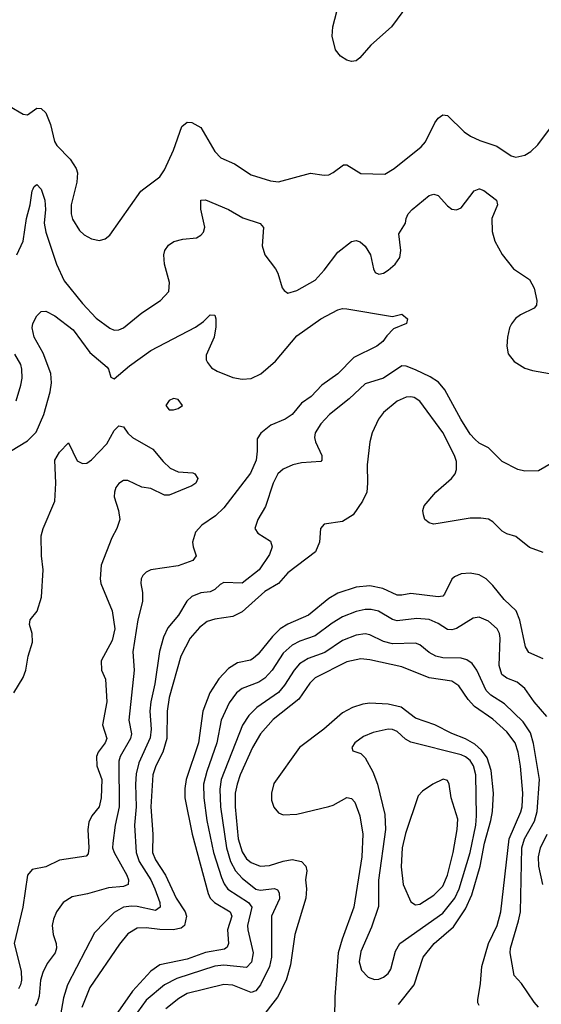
# Model space of a CAD drawing. Header units: inches. Extents: x 1649636 to 1815363, y 506543 to 641975.
# Tile 367 of 656: x 1713035 to 1715322, y 616424 to 620742. Entities that reach past the tile are written whole.
import ezdxf

# ---------------------------------------------------------------- set-up
doc = ezdxf.new("R2010")
doc.units = ezdxf.units.IN
doc.header["$MEASUREMENT"] = 0
doc.layers.add('B7611', color=7, linetype='Continuous')
doc.layers.add('B7612', color=7, linetype='Continuous')

msp = doc.modelspace()

# ---------------------------------------------------------------- linework, layer by layer
at = {"layer": 'B7611', "color": 5}
for points, elevation in [([(1713023.2, 619710), (1713051, 619770), (1713065.4, 619870), (1713081.2, 619930), (1713090, 619991), (1713094.5, 620000)], 660), ([(1713128.1, 620000), (1713130, 619998), (1713145.4, 619950), (1713148, 619910), (1713143.3, 619850), (1713150.5, 619810), (1713196.6, 619670), (1713230, 619597.4), (1713310, 619497.6), (1713370, 619432.9), (1713430, 619389.2), (1713450, 619380.7), (1713470, 619381.2), (1713490, 619391.2), (1713570, 619455.9), (1713652.8, 619510), (1713689.7, 619550), (1713692.6, 619590), (1713670.8, 619670), (1713667.8, 619710), (1713671.2, 619730), (1713687.3, 619752.7), (1713710.8, 619769.2), (1713750, 619779.7), (1713810, 619785.5), (1713830, 619796.5), (1713841, 619810), (1713847.5, 619832.5), (1713828.8, 619911.2), (1713830, 619950.5), (1713850, 619951.6), (1713950, 619910.2), (1714013.4, 619873.4), (1714090, 619848.5), (1714103.6, 619830), (1714098, 619750), (1714109.2, 619710), (1714157.2, 619650), (1714167.5, 619630), (1714186.3, 619566.3), (1714194, 619554), (1714210, 619543), (1714250, 619553.7), (1714330, 619600.3), (1714370, 619644.2), (1714430, 619722.3), (1714490, 619768.9), (1714510, 619772.9), (1714527.8, 619767.8), (1714550, 619748.2), (1714573.1, 619710), (1714585.7, 619650), (1714593.8, 619633.8), (1714610, 619625.3), (1714630, 619630.4), (1714650, 619643.6), (1714681.3, 619670), (1714701.6, 619698.4), (1714706.2, 619730), (1714697.6, 619802.4), (1714726.6, 619850), (1714729.5, 619870), (1714738.7, 619890), (1714755.6, 619910), (1714830, 619971.5), (1714850, 619976.5), (1714870, 619970.3), (1714910, 619925.5), (1714930, 619910.5), (1714950, 619908), (1714970, 619917.3), (1715027.9, 619992.1), (1715048.7, 620000)], 660), ([(1713278.6, 620000), (1713261.5, 619930), (1713261.2, 619890), (1713267.1, 619867.1), (1713297.6, 619817.6), (1713318, 619798), (1713350, 619781.1), (1713385.8, 619774.2), (1713410, 619781.3), (1713430, 619797.1), (1713566.3, 619990), (1713579.5, 620000)], 680), ([(1715051.2, 620000), (1715070, 619992.4), (1715125.5, 619950), (1715130.5, 619930), (1715104.6, 619870), (1715106.6, 619813.4), (1715117.6, 619770), (1715150, 619712.4), (1715199.5, 619650), (1715270, 619603.1), (1715290, 619564.4), (1715302.8, 619510), (1715300.1, 619490), (1715290, 619476.2), (1715230, 619448.3), (1715208.3, 619431.7), (1715191.6, 619408.4), (1715182.6, 619390), (1715173.6, 619350), (1715170.9, 619310), (1715177.2, 619277.2), (1715202.8, 619242.8), (1715250, 619213.9), (1715283, 619203), (1715358, 619190)], 660), ([(1712994.5, 618850), (1713070, 618895), (1713107.2, 618932.8), (1713141.1, 619010), (1713168.8, 619110), (1713175.1, 619150), (1713171.9, 619190), (1713138.9, 619278.9), (1713098.7, 619350), (1713089.5, 619390), (1713093, 619410), (1713110, 619442.6), (1713130, 619462), (1713150, 619463.1), (1713190, 619443.9), (1713270, 619381.7), (1713342.5, 619282.5), (1713418.2, 619218.2), (1713424.7, 619210), (1713434.9, 619174.9), (1713450, 619166.4), (1713516.2, 619223.8), (1713610, 619291.2), (1713806.2, 619393.8), (1713841.2, 619418.8), (1713870, 619448), (1713890, 619446), (1713895.3, 619430), (1713895.5, 619395.5), (1713887.5, 619350), (1713852.3, 619270), (1713852.7, 619250), (1713858, 619238), (1713875.8, 619215.8), (1713901.1, 619201.1), (1713970, 619173.5), (1714010, 619166.1), (1714050, 619168.3), (1714091.7, 619188.3), (1714156.2, 619243.8), (1714250, 619354.9), (1714355.8, 619430), (1714430, 619469.2), (1714450, 619475), (1714470, 619474.2), (1714670, 619441), (1714710, 619450.6), (1714736, 619430), (1714731.3, 619410), (1714674.4, 619385.6), (1714644, 619356), (1714627.3, 619330), (1714600.7, 619310), (1714500.2, 619259.8), (1714430, 619188.9), (1714360.4, 619139.6), (1714312.8, 619090), (1714270, 619060.8), (1714229.5, 619010), (1714198.8, 618990), (1714136.1, 618963.9), (1714091.9, 618928.1), (1714076.5, 618903.5), (1714076.8, 618850), (1714071.5, 618810), (1714047.3, 618752.7), (1713930, 618600.5), (1713893.2, 618566.8), (1713834.4, 618525.6), (1713805.5, 618494.5), (1713793.3, 618450), (1713795.3, 618430), (1713809, 618390), (1713794.6, 618370), (1713730, 618347.2), (1713610.8, 618330), (1713590, 618319.7), (1713575.3, 618304.7), (1713567.7, 618290), (1713565.8, 618270), (1713573.5, 618230), (1713574, 618190), (1713553.3, 618110), (1713532, 617970), (1713537, 617890), (1713514.3, 617670), (1713525.2, 617610), (1713521.4, 617590), (1713475.8, 617510), (1713470.5, 617490), (1713471.7, 617290), (1713454, 617210), (1713442.9, 617130), (1713442.1, 617110), (1713450.1, 617090), (1713505.1, 616990), (1713511.8, 616970), (1713510.2, 616950), (1713490, 616940.5), (1713424.8, 616935.2), (1713331.9, 616908.1), (1713264.9, 616895.1), (1713226, 616870), (1713196.5, 616830), (1713183.2, 616796.8), (1713178.4, 616770), (1713182, 616730), (1713195.9, 616690), (1713197.2, 616670), (1713191.5, 616650), (1713156.4, 616603.6), (1713136.7, 616563.3), (1713126.9, 616530), (1713120.2, 616459.8), (1713112.1, 616430), (1713103.3, 616416.7)], 640), ([(1713019.4, 619070), (1713041, 619139), (1713046.3, 619170), (1713044.8, 619210), (1713040.3, 619230), (1713014.4, 619274.4)], 660), ([(1715364.4, 618795.6), (1715310, 618764.2), (1715250, 618761.6), (1715219, 618770), (1715150, 618804.5), (1715090, 618864.5), (1715050, 618885.1), (1715030, 618901.8), (1715010, 618924.4), (1714968.9, 618990), (1714898.9, 619118.9), (1714871.7, 619151.7), (1714835.3, 619175.3), (1714770, 619206.3), (1714730, 619222), (1714710, 619223.4), (1714630.1, 619169.9), (1714550, 619145.5), (1714480.1, 619079.9), (1714392.7, 619010), (1714356, 618970), (1714330.3, 618930), (1714327, 618910), (1714331.6, 618890), (1714359.7, 618830), (1714359.6, 618810), (1714355.3, 618804.7), (1714270, 618798.7), (1714232.7, 618790), (1714190, 618771.4), (1714167.5, 618750), (1714147, 618710), (1714112.5, 618607.5), (1714079.5, 618550), (1714066.4, 618510), (1714079.3, 618490), (1714134.6, 618454.6), (1714142.7, 618430), (1714130, 618396.2), (1714084.9, 618330), (1714010, 618270.8), (1713930, 618273.3), (1713914.4, 618265.6), (1713890, 618242.4), (1713870, 618232.4), (1713830, 618229.1), (1713790, 618212.7), (1713768.4, 618191.6), (1713731, 618130), (1713685.3, 618074.7), (1713666.3, 618033.7), (1713648.8, 617971.2), (1713627.5, 617830), (1713610.5, 617750), (1713605.7, 617710), (1713611.6, 617630), (1713607.7, 617592.3), (1713556.9, 617483.1), (1713545.8, 617434.2), (1713542.9, 617390), (1713545.8, 617290), (1713538.9, 617210), (1713545.5, 617090), (1713559.3, 617050), (1713610.1, 616970), (1713628.4, 616930), (1713649.5, 616870), (1713650.6, 616849.4), (1713630, 616835.4), (1713550, 616853.2), (1713525.3, 616854.7), (1713490, 616849.3), (1713450, 616826.8), (1713362.6, 616737.4), (1713244.8, 616510), (1713227.6, 616452.4), (1713210, 616353.6)], 660), ([(1715330, 618405.4), (1715270, 618427.7), (1715210, 618475.5), (1715170, 618486.8), (1715150, 618499.3), (1715110, 618539.8), (1715090, 618551.3), (1715056.6, 618556.6), (1715010, 618556.6), (1714870, 618531.8), (1714849.8, 618529.8), (1714830, 618535.1), (1714811.8, 618550), (1714805.1, 618570), (1714802.4, 618590), (1714808.4, 618610), (1714859.4, 618670), (1714928.7, 618730), (1714943.8, 618750), (1714950.7, 618770), (1714950, 618804), (1714941.8, 618830), (1714890, 618931.1), (1714790, 619069.6), (1714764.6, 619084.6), (1714750, 619088.7), (1714730, 619087), (1714690, 619069), (1714630, 619019.3), (1714608.7, 618990), (1714580.2, 618930), (1714570.3, 618890.3), (1714558.4, 618790), (1714560.2, 618710), (1714556.3, 618670), (1714538.3, 618630), (1714496.6, 618570), (1714450, 618541.9), (1714370, 618529.6), (1714353.4, 618510), (1714350.1, 618450), (1714331.3, 618408.7), (1714210, 618316.4), (1714169.4, 618270), (1714110, 618235), (1714010, 618145), (1713970, 618124.2), (1713890, 618112.7), (1713857.7, 618102.3), (1713823.2, 618076.8), (1713783.3, 618030), (1713741.1, 617950), (1713690.1, 617769.9), (1713682.2, 617710), (1713679.6, 617590), (1713663.3, 617530), (1713632.3, 617470), (1713618.6, 617430), (1713610.1, 617290.1), (1713619.1, 617170), (1713617.7, 617090), (1713630, 617058.1), (1713674.4, 616990), (1713721.5, 616890), (1713760.7, 616830), (1713765.9, 616810), (1713757.4, 616770), (1713742.7, 616757.3), (1713708.8, 616751.2), (1713650, 616752), (1713590, 616759.9), (1713550, 616757.5), (1713510, 616732.7), (1713472.9, 616687.1), (1713343, 616497), (1713307.9, 616410)], 680), ([(1713010, 617790.3), (1713050, 617857.7), (1713062.3, 617890), (1713072, 617950), (1713092.1, 618012.1), (1713090.5, 618050), (1713079, 618090), (1713080.9, 618110), (1713111.9, 618148.1), (1713130.5, 618210), (1713138, 618330), (1713130.4, 618390.4), (1713130, 618479.1), (1713138.4, 618510), (1713188.9, 618630), (1713193.3, 618710), (1713190, 618810.8), (1713210, 618846), (1713250, 618886.8), (1713287.7, 618807.7), (1713310, 618795.3), (1713330, 618796.5), (1713350, 618811.3), (1713417.8, 618882.2), (1713450, 618940.4), (1713470, 618960.3), (1713490, 618956.4), (1713509.2, 618929.2), (1713530.2, 618910.2), (1713619, 618859), (1713664.3, 618804.3), (1713695.2, 618775.2), (1713730, 618759.6), (1713794.4, 618754.4), (1713802.8, 618750), (1713816, 618730), (1713807.3, 618710), (1713790, 618697), (1713690, 618657), (1713670, 618657), (1713610, 618686.6), (1713570, 618691.2), (1713510, 618720.7), (1713490, 618721.3), (1713470, 618708.4), (1713457.3, 618690), (1713451, 618670), (1713450.1, 618650), (1713469.1, 618590), (1713474, 618550), (1713461.6, 618510), (1713439.9, 618470), (1713392.9, 618350), (1713387.6, 618290), (1713391.6, 618270), (1713441.2, 618150), (1713453.1, 618070), (1713440.5, 618019.5), (1713392.1, 617930), (1713393.2, 617890), (1713411.6, 617850), (1713417.1, 617750), (1713398.4, 617650), (1713417.5, 617590), (1713409.5, 617570), (1713379.2, 617530), (1713371.8, 617510), (1713372.9, 617470), (1713394.7, 617410), (1713392.3, 617330), (1713384, 617290), (1713351.6, 617250), (1713337.8, 617222.2), (1713333.9, 617190), (1713339.1, 617110), (1713336.1, 617083.9), (1713326.1, 617073.9), (1713210, 617056.8), (1713150, 617027.4), (1713090, 617014.7), (1713070.2, 616989.8), (1713048.9, 616850), (1713011.2, 616690), (1713041.6, 616570), (1713043.4, 616530), (1713039.2, 616510), (1713030, 616491.6)], 620), ([(1715330, 617939.1), (1715266.9, 617966.9), (1715252.3, 617992.3), (1715228.4, 618108.4), (1715212.2, 618150), (1715158.8, 618198.8), (1715110, 618260.2), (1715079.8, 618290), (1715050, 618307.7), (1715010, 618315), (1714970, 618312.2), (1714941.3, 618298.7), (1714930, 618288.5), (1714897.9, 618222.1), (1714890, 618214.4), (1714870, 618210.6), (1714750, 618226.1), (1714710, 618217.8), (1714690, 618218.1), (1714627.3, 618247.3), (1714570, 618259.6), (1714510, 618253.2), (1714430, 618226.4), (1714390, 618203.6), (1714300.7, 618130), (1714210, 618091.4), (1714177.6, 618070), (1714143.1, 618036.9), (1714080.8, 617959.2), (1714059.3, 617940.7), (1714046.4, 617933.6), (1713990, 617921.2), (1713950, 617897.2), (1713908.1, 617851.9), (1713868.1, 617790), (1713838.3, 617710), (1713819.5, 617570), (1713765.1, 617410), (1713759, 617370), (1713759.6, 617330), (1713790.8, 617170.8), (1713861, 616910), (1713870.9, 616890), (1713888.7, 616870), (1713957.7, 616830), (1713965.2, 616810), (1713946.9, 616750), (1713950.7, 616690), (1713945.3, 616674.7), (1713933.6, 616666.4), (1713850, 616651.4), (1713770, 616622.6), (1713650, 616596.4), (1713610, 616569.9), (1713530, 616482.2), (1713465.9, 616390)], 720), ([(1715346.6, 617686.6), (1715291.2, 617750), (1715249, 617809), (1715216.1, 617836.1), (1715170, 617854.4), (1715148.6, 617870), (1715137.3, 617910), (1715140.8, 618030), (1715138.1, 618050), (1715128.7, 618070), (1715090, 618104.5), (1715050, 618121.4), (1715022.9, 618117.1), (1714950, 618072.2), (1714930, 618066.3), (1714910, 618067.4), (1714870, 618094.7), (1714830, 618111), (1714776, 618116), (1714690, 618106.1), (1714670, 618111), (1714608.3, 618148.3), (1714575.6, 618155.6), (1714550, 618154.8), (1714510, 618146), (1714450, 618123.4), (1714404.4, 618095.6), (1714330, 618039.7), (1714263.6, 618016.4), (1714230, 617999.1), (1714190, 617963.4), (1714142, 617890), (1714110, 617853.6), (1714083.2, 617836.8), (1714010, 617808.5), (1713986.3, 617790), (1713954, 617746), (1713918.4, 617670), (1713899.7, 617570), (1713855.1, 617444.9), (1713841.6, 617390), (1713842.2, 617330), (1713855.5, 617230), (1713884.6, 617090), (1713919.8, 616979.8), (1713931.6, 616951.6), (1713948.2, 616928.2), (1714038.7, 616870), (1714053.1, 616850), (1714034.5, 616770), (1714035, 616750), (1714059.3, 616650), (1714051.9, 616608.1), (1714030, 616586.1), (1713930, 616596), (1713890, 616591.9), (1713723.5, 616536.5), (1713670, 616509.9), (1713590, 616441.6), (1713551.4, 616390)], 740), ([(1715310, 616412), (1715290, 616433), (1715234.7, 616514.7), (1715202.6, 616550), (1715184.9, 616650), (1715186.1, 616670), (1715222.5, 616790), (1715229.9, 616829.9), (1715235.9, 617110), (1715248.7, 617150), (1715292.5, 617227.5), (1715303.4, 617270), (1715313.6, 617410), (1715287.8, 617567.8), (1715274.7, 617614.7), (1715243, 617663), (1715161, 617741), (1715100.1, 617780.1), (1715079.8, 617799.8), (1715039.6, 617890), (1715019, 617919), (1714994.7, 617934.7), (1714970, 617941.6), (1714890, 617943.9), (1714858.9, 617950), (1714830, 617967), (1714790, 617999.8), (1714770, 618007.2), (1714670, 618004.5), (1714630, 618015), (1714570, 618045), (1714550, 618048.7), (1714510, 618042.8), (1714450, 618018.8), (1714372.5, 617967.5), (1714299.9, 617940.1), (1714262.4, 617917.6), (1714237.8, 617890), (1714196.6, 617823.4), (1714170, 617791.1), (1714074.6, 617725.4), (1714040.4, 617690), (1714012.4, 617647.6), (1713919.1, 617410), (1713912.1, 617367.9), (1713915.4, 617290), (1713942.5, 617110), (1713960.1, 617050), (1713981.1, 617010), (1714010, 616976.8), (1714070, 616929.2), (1714090, 616924.6), (1714151.9, 616931.9), (1714166, 616926), (1714173.3, 616913.3), (1714174.1, 616885.9), (1714138.9, 616810), (1714138.6, 616630), (1714131, 616590), (1714090.6, 616510), (1714070, 616483), (1714050, 616476.2), (1713970, 616508), (1713930, 616510.9), (1713770, 616470.8), (1713733.1, 616450), (1713675.4, 616404.6)], 760), ([(1715050, 616418.7), (1715043.8, 616430), (1715043.3, 616443.3), (1715055, 616515), (1715060.8, 616590), (1715090.8, 616690), (1715128.9, 616770), (1715144.6, 616830), (1715180.9, 617150), (1715232.6, 617267.4), (1715238.5, 617290), (1715241.1, 617350), (1715231.1, 617468.9), (1715220.5, 617530), (1715206.6, 617570), (1715170, 617619.6), (1715110, 617673.8), (1715029.3, 617730), (1715000.9, 617760.9), (1714960.5, 617820.5), (1714930, 617840.9), (1714830, 617856.2), (1714710, 617904.4), (1714570, 617934.5), (1714530, 617939), (1714470, 617926.2), (1714330, 617855), (1714307.3, 617832.7), (1714258.5, 617761.5), (1714146.9, 617673.1), (1714090.6, 617610), (1714056.2, 617550), (1714002.4, 617430), (1713988.2, 617390), (1713980.4, 617350), (1713979.2, 617290), (1713993.6, 617150), (1714010, 617092.5), (1714030, 617062.5), (1714050, 617045.6), (1714090, 617030.1), (1714130, 617032.6), (1714190, 617051.4), (1714230, 617058.6), (1714270, 617050.8), (1714290.2, 617030), (1714293.5, 617010), (1714288.4, 616970), (1714292.1, 616930), (1714288.9, 616890), (1714241.2, 616730), (1714223.1, 616596.9), (1714203.4, 616530), (1714164.8, 616455.2), (1714090, 616358)], 780), ([(1714696.3, 616423.7), (1714764.8, 616510), (1714803.9, 616630), (1714852.5, 616690), (1714936.7, 616763.3), (1714990, 616842.3), (1715016.6, 616903.4), (1715053.2, 617030), (1715072.9, 617130), (1715101.2, 617230), (1715108, 617270), (1715112.3, 617350), (1715102.1, 617450), (1715084.2, 617504.2), (1715059.1, 617539.1), (1715030, 617564.6), (1714990, 617588), (1714930, 617611.7), (1714854.8, 617650), (1714770, 617678.1), (1714706.9, 617726.9), (1714650, 617740.8), (1714570, 617744.8), (1714539.5, 617740.5), (1714494.1, 617725.9), (1714450, 617702.5), (1714369.1, 617630.9), (1714262.3, 617550), (1714150, 617392.5), (1714138.9, 617350), (1714139.8, 617319.8), (1714150, 617288.7), (1714170, 617263.6), (1714190, 617255.5), (1714250, 617258), (1714390, 617291.6), (1714410, 617298), (1714470, 617331), (1714490, 617327.2), (1714504.3, 617310), (1714526.4, 617250), (1714539.3, 617170), (1714535.1, 617070), (1714500.3, 616850), (1714448.6, 616710), (1714431.6, 616650), (1714416.5, 616456.5), (1714415.6, 616364.4)], 820), ([(1715327.9, 616950), (1715310.9, 617030), (1715309.9, 617070), (1715318.7, 617110), (1715346.9, 617170)], 740)]:
    msp.add_lwpolyline(points, dxfattribs=dict(at, elevation=elevation))
for points, elevation in [([(1713710, 619080.9), (1713690, 619072), (1713676, 619050), (1713691, 619031), (1713710, 619030.8), (1713730, 619037.3), (1713749, 619050), (1713730, 619077)], 640), ([(1714650, 617631.2), (1714584.6, 617615.4), (1714542.2, 617597.8), (1714503.8, 617570), (1714490.8, 617550), (1714496, 617536), (1714530, 617523.7), (1714550, 617504.9), (1714583.5, 617443.5), (1714604.3, 617390), (1714636.1, 617256.1), (1714638.7, 617190), (1714608.2, 616968.2), (1714607.6, 616852.4), (1714577.7, 616762.3), (1714530, 616656.3), (1714523.1, 616610), (1714533, 616573), (1714562.4, 616542.4), (1714590, 616533.5), (1714610, 616534.8), (1714630, 616543.2), (1714650, 616559.7), (1714662.1, 616577.9), (1714682.6, 616657.4), (1714702, 616690), (1714890, 616823.9), (1714943.3, 616890), (1714961.1, 616930), (1715009.9, 617090.1), (1715034.5, 617210), (1715037.1, 617250), (1715035.1, 617430), (1715024.9, 617470), (1715010, 617493.1), (1714990, 617509.4), (1714970, 617518.5), (1714750, 617573.1), (1714726.1, 617586.1), (1714690, 617619.8), (1714670, 617629)], 840), ([(1714891.8, 617411.8), (1714846, 617390), (1714800.8, 617359.2), (1714781.6, 617338.4), (1714726.5, 617173.5), (1714711.7, 617110), (1714707.4, 617027.4), (1714715.9, 616950), (1714750, 616873.7), (1714770, 616860.2), (1714790, 616863), (1714850, 616902), (1714890, 616942.7), (1714911, 616990), (1714936, 617090), (1714953.6, 617190), (1714955.4, 617235.4), (1714926, 617330), (1714918, 617390), (1714910, 617405.1)], 860)]:
    msp.add_lwpolyline(points, close=True, dxfattribs=dict(at, elevation=elevation))
at = {"layer": 'B7612', "color": 5}
for points, elevation in [([(1714734.7, 620805.3), (1714665.5, 620710), (1714574.6, 620630), (1714526, 620574), (1714510, 620561.1), (1714500.5, 620559.5), (1714490, 620558), (1714470, 620564.2), (1714442.1, 620582.1), (1714419.8, 620610), (1714404.8, 620670), (1714408.3, 620710), (1714453.9, 620886.1)], 680), ([(1712990, 620363), (1713050, 620327.3), (1713070, 620324.9), (1713110, 620353.4), (1713130, 620353), (1713150, 620333), (1713170, 620282), (1713187.7, 620207.7), (1713198.2, 620190), (1713256.3, 620130), (1713283.2, 620090), (1713289.3, 620070), (1713286, 620030), (1713278.6, 620000)], 680), ([(1713579.5, 620000), (1713650, 620053.4), (1713670, 620084), (1713710, 620170.4), (1713746.7, 620273.3), (1713770, 620292.4), (1713790, 620291.2), (1713830, 620268.8), (1713890, 620164.6), (1713916.7, 620136.7), (1713977, 620110), (1714050, 620062.2), (1714135.4, 620035.4), (1714170, 620031), (1714310, 620068.9), (1714370, 620060.3), (1714390, 620062), (1714410, 620071.8), (1714454.5, 620105.5), (1714470, 620106), (1714530, 620066.7), (1714635.2, 620064.8), (1714676.8, 620090), (1714795.3, 620184.7), (1714813.6, 620206.4), (1714854.8, 620290), (1714870, 620310.4), (1714890, 620324.2), (1714910, 620321.1), (1714984.4, 620250), (1715011.2, 620231.2), (1715052.2, 620212.2), (1715127, 620187), (1715190, 620144.9), (1715210, 620139), (1715250, 620148), (1715276, 620164), (1715306.9, 620193.2), (1715358, 620262)], 680), ([(1713094.5, 620000), (1713099.5, 620010), (1713110, 620019.3), (1713128.1, 620000)], 660), ([(1715048.7, 620000), (1715050, 620000.5), (1715051.2, 620000)], 660)]:
    msp.add_lwpolyline(points, dxfattribs=dict(at, elevation=elevation))

doc.saveas('drawing.dxf')
